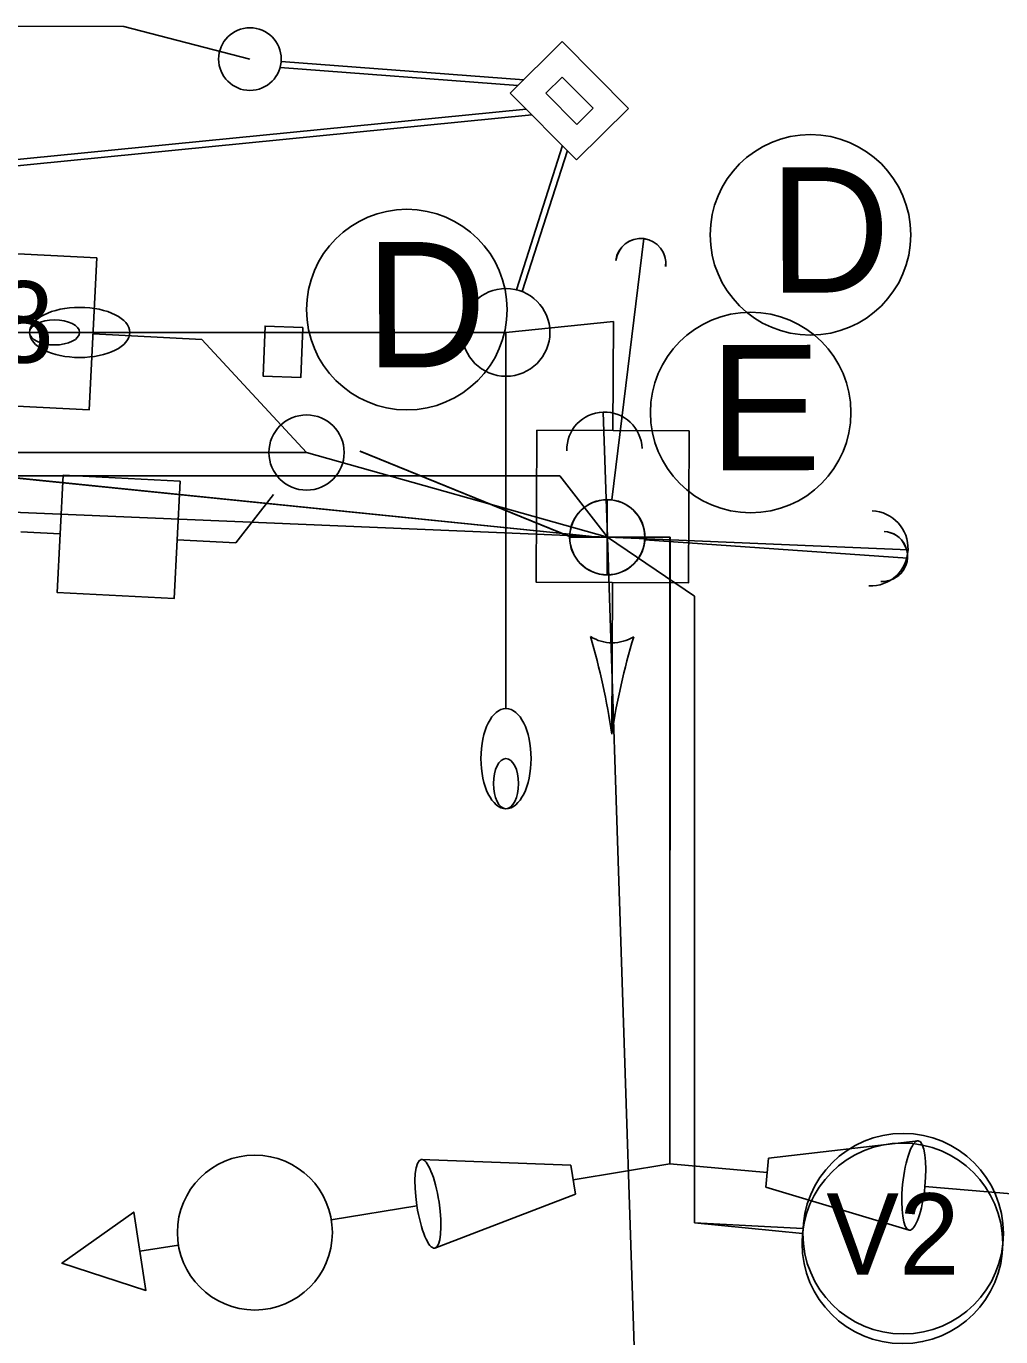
# Model space of a CAD drawing. Extents: x 647787 to 668496, y 640478 to 654412.
# Drawn here: x 659935.9 to 659974.7, y 647454.7 to 647506.9 of the extents above; entities that cross this region are included whole.
import ezdxf

# ---------------------------------------------------------------- set-up
doc = ezdxf.new("R2010")
doc.units = 0
for name, color, linetype in [('T_EXIST SIGNAL HEAD REMOVED PHASE 3', 7, 'Continuous'), ('T_EXIST_PULL BOX', 7, 'Continuous'), ('TEMP_SIGNAL POLES', 7, 'Continuous'), ('TEMP_SIGNAL_HEAD_STAGE 1A', 7, 'Continuous'), ('TEMP_SIGNAL_HEAD_STAGE 2', 7, 'Continuous'), ('TEMP_SIGNAL_HEAD_STAGE 2 SALEM', 7, 'Continuous'), ('TEMP_SIGNAL_HEAD_Stage 3', 7, 'Continuous'), ('TEMP_SIGNAL_POLES_STAGE 1A', 7, 'Continuous'), ('TEMP_SIGNAL_POLES_STAGE 2', 7, 'Continuous'), ('TEMP_SIGNAL_POLES_STAGE 3', 7, 'Continuous'), ('TEMP_SIGNAL_POLES_STAGE 5', 7, 'Continuous'), ('TEXT_TEMP_SIGNAL_POLES_STAGE 2', 7, 'Continuous'), ('TEXT_TEMP_SIGNAL_POLES_STAGE 3', 7, 'Continuous'), ('TEXT_TEMP_SIGNAL_POLES_STAGE 4', 7, 'Continuous'), ('TEXT_TEMP_SIGNAL_POLES_STAGE 5', 7, 'Continuous')]:
    doc.layers.add(name, color=color, linetype=linetype)

msp = doc.modelspace()

# ---------------------------------------------------------------- linework, layer by layer
at = {"layer": 'T_EXIST SIGNAL HEAD REMOVED PHASE 3'}
msp.add_lwpolyline([(659945.729, 647488.252), (659944.226, 647486.323)], dxfattribs=at)
msp.add_lwpolyline([(659945.729, 647488.252), (659944.226, 647486.323)], dxfattribs=at)
at = {"layer": 'T_EXIST_PULL BOX'}
msp.add_lwpolyline([(659946.889, 647494.912), (659946.808, 647492.914), (659945.309, 647492.975), (659945.39, 647494.973)], close=True, dxfattribs=at)
msp.add_lwpolyline([(659946.889, 647494.912), (659946.808, 647492.914), (659945.309, 647492.975), (659945.39, 647494.973)], close=True, dxfattribs=at)
at = {"layer": 'TEMP_SIGNAL POLES'}
for p, q in [((659959.212, 647488.035), (659960.487, 647498.458)), ((659959.212, 647488.035), (659960.487, 647498.458)), ((659959.212, 647488.035), (659960.487, 647498.458)), ((659959.215, 647488.037), (659960.489, 647498.459)), ((659958.313, 647486.584), (659859.629, 647496.632)), ((659958.313, 647486.584), (659859.629, 647496.632)), ((659958.313, 647486.584), (659859.629, 647496.632)), ((659958.316, 647486.586), (659859.631, 647496.634)), ((659957.531, 647486.58), (659949.17, 647489.976)), ((659957.531, 647486.58), (659949.17, 647489.976)), ((659957.531, 647486.58), (659949.17, 647489.976)), ((659957.533, 647486.582), (659949.173, 647489.978)), ((659959.03, 647488.046), (659959.03, 647485.046)), ((659959.03, 647488.046), (659959.03, 647485.046)), ((659959.03, 647488.046), (659959.03, 647485.046)), ((659959.033, 647488.048), (659959.033, 647485.048)), ((659960.53, 647486.546), (659957.53, 647486.546)), ((659960.53, 647486.546), (659957.53, 647486.546)), ((659960.53, 647486.546), (659957.53, 647486.546)), ((659960.533, 647486.548), (659957.533, 647486.548)), ((659959.03, 647486.546), (659961.53, 647486.545)), ((659959.03, 647486.546), (659961.53, 647486.545)), ((659959.03, 647486.546), (659961.53, 647486.545)), ((659959.033, 647486.548), (659961.533, 647486.547)), ((659960.529, 647486.444), (659971.004, 647485.715)), ((659960.527, 647486.442), (659971.001, 647485.713)), ((659960.527, 647486.442), (659971.001, 647485.713)), ((659960.527, 647486.442), (659971.001, 647485.713))]:
    msp.add_line(p, q, dxfattribs=at)
for points in [[(659961.53, 647486.545), (659961.521, 647461.545)], [(659961.53, 647486.545), (659961.521, 647461.545)], [(659961.53, 647486.545), (659961.521, 647461.545)], [(659961.533, 647486.547), (659961.524, 647461.547)]]:
    msp.add_lwpolyline(points, dxfattribs=at)
for centre in [(659959.03, 647486.546), (659959.03, 647486.546), (659959.03, 647486.546), (659959.033, 647486.548)]:
    msp.add_circle(centre, 1.5, dxfattribs=at)
for centre, start, end in [((659960.365, 647497.465), 353.0288, 173.0288), ((659960.365, 647497.465), 353.0288, 173.0288), ((659960.365, 647497.465), 353.0288, 173.0288), ((659960.368, 647497.467), 353.0288, 173.0288), ((659970.004, 647485.783), 266.0193, 86.0193), ((659970.004, 647485.783), 266.0193, 86.0193), ((659970.004, 647485.783), 266.0193, 86.0193), ((659970.006, 647485.784), 266.0193, 86.0193)]:
    msp.add_arc(centre, 1, start, end, dxfattribs=at)
at = {"layer": 'TEMP_SIGNAL_HEAD_STAGE 1A'}
for p, q in [((659957.237, 647506.319), (659955.166, 647504.264)), ((659957.237, 647506.319), (659955.166, 647504.264)), ((659957.237, 647506.319), (659955.166, 647504.264)), ((659959.878, 647503.657), (659957.237, 647506.319)), ((659959.878, 647503.657), (659957.237, 647506.319)), ((659959.878, 647503.657), (659957.237, 647506.319)), ((659955.469, 647504.565), (659945.986, 647505.281)), ((659955.469, 647504.565), (659945.986, 647505.281)), ((659955.469, 647504.565), (659945.986, 647505.281)), ((659955.704, 647504.798), (659946.03, 647505.528)), ((659955.704, 647504.798), (659946.03, 647505.528)), ((659955.704, 647504.798), (659946.03, 647505.528)), ((659957.231, 647504.905), (659956.581, 647504.259)), ((659957.231, 647504.905), (659956.581, 647504.259)), ((659957.231, 647504.905), (659956.581, 647504.259)), ((659958.464, 647503.662), (659957.231, 647504.905)), ((659958.464, 647503.662), (659957.231, 647504.905)), ((659958.464, 647503.662), (659957.231, 647504.905)), ((659957.808, 647501.602), (659955.166, 647504.264)), ((659957.808, 647501.602), (659955.166, 647504.264)), ((659957.808, 647501.602), (659955.166, 647504.264)), ((659957.813, 647503.017), (659956.581, 647504.259)), ((659957.813, 647503.017), (659956.581, 647504.259)), ((659957.813, 647503.017), (659956.581, 647504.259)), ((659866.35, 647494.527), (659956.028, 647503.397)), ((659866.35, 647494.527), (659956.028, 647503.397)), ((659866.35, 647494.527), (659956.028, 647503.397)), ((659866.351, 647494.778), (659955.801, 647503.625)), ((659866.351, 647494.778), (659955.801, 647503.625)), ((659866.351, 647494.778), (659955.801, 647503.625)), ((659959.878, 647503.657), (659957.808, 647501.602)), ((659959.878, 647503.657), (659957.808, 647501.602)), ((659959.878, 647503.657), (659957.808, 647501.602)), ((659958.464, 647503.662), (659957.813, 647503.017)), ((659958.464, 647503.662), (659957.813, 647503.017)), ((659958.464, 647503.662), (659957.813, 647503.017)), ((659955.406, 647496.421), (659957.241, 647502.174)), ((659955.406, 647496.421), (659957.241, 647502.174)), ((659955.406, 647496.421), (659957.241, 647502.174)), ((659955.644, 647496.345), (659957.44, 647501.973)), ((659955.644, 647496.345), (659957.44, 647501.973)), ((659955.644, 647496.345), (659957.44, 647501.973))]:
    msp.add_line(p, q, dxfattribs=at)
at = {"layer": 'TEMP_SIGNAL_HEAD_STAGE 2'}
for p, q in [((659942.871, 647494.439), (659938.529, 647494.659)), ((659942.871, 647494.439), (659947.041, 647489.927)), ((659947.041, 647489.927), (659922.041, 647489.927)), ((659947.041, 647489.927), (659959.035, 647486.545)), ((659962.51, 647484.192), (659959.035, 647486.545)), ((659962.51, 647459.192), (659962.51, 647484.192)), ((659962.51, 647459.192), (659966.834, 647458.971))]:
    msp.add_line(p, q, dxfattribs=at)
msp.add_lwpolyline([(659938.683, 647497.687), (659938.376, 647491.631), (659932.321, 647491.938), (659932.628, 647497.995)], close=True, dxfattribs=at)
msp.add_circle((659970.829, 647458.766), 4, dxfattribs=at)
at = {"layer": 'TEMP_SIGNAL_HEAD_STAGE 2 SALEM'}
for points in [[(659942.004, 647488.78), (659941.766, 647484.106), (659937.092, 647484.344), (659937.33, 647489.018)], [(659942.004, 647488.78), (659941.766, 647484.106), (659937.092, 647484.344), (659937.33, 647489.018)], [(659937.285, 647457.584), (659940.634, 647456.504), (659940.152, 647459.624)], [(659937.285, 647457.584), (659940.634, 647456.504), (659940.152, 647459.624)]]:
    msp.add_lwpolyline(points, close=True, dxfattribs=at)
for points in [[(659945.729, 647488.252), (659944.226, 647486.323)], [(659945.729, 647488.252), (659944.226, 647486.323)], [(659937.211, 647486.681), (659935.653, 647486.761)], [(659937.211, 647486.681), (659935.653, 647486.761)], [(659944.226, 647486.323), (659941.885, 647486.443)], [(659944.226, 647486.323), (659941.885, 647486.443)], [(659965.465, 647461.777), (659971.431, 647462.469)], [(659965.465, 647461.777), (659971.431, 647462.469)], [(659951.611, 647461.725), (659957.583, 647461.493)], [(659951.611, 647461.725), (659957.583, 647461.493)], [(659957.583, 647461.493), (659957.759, 647460.34)], [(659957.583, 647461.493), (659957.759, 647460.34)], [(659961.521, 647461.545), (659957.672, 647460.91)], [(659961.521, 647461.545), (659957.672, 647460.91)], [(659961.521, 647461.545), (659965.408, 647461.203)], [(659961.521, 647461.545), (659965.408, 647461.203)], [(659965.349, 647460.616), (659965.465, 647461.777)], [(659965.349, 647460.616), (659965.465, 647461.777)], [(659957.759, 647460.34), (659952.154, 647458.184)], [(659957.759, 647460.34), (659952.154, 647458.184)], [(659971.075, 647458.905), (659965.349, 647460.616)], [(659971.075, 647458.905), (659965.349, 647460.616)], [(659975.145, 647460.348), (659971.697, 647460.648)], [(659975.145, 647460.348), (659971.697, 647460.648)], [(659948.028, 647459.314), (659951.442, 647459.881)], [(659948.028, 647459.314), (659951.442, 647459.881)], [(659940.152, 647459.624), (659940.634, 647456.504), (659937.285, 647457.584), (659940.152, 647459.624)], [(659940.152, 647459.624), (659940.634, 647456.504), (659937.285, 647457.584), (659940.152, 647459.624)], [(659941.934, 647458.302), (659940.393, 647458.064)], [(659941.934, 647458.302), (659940.393, 647458.064)]]:
    msp.add_lwpolyline(points, dxfattribs=at)
msp.add_circle((659944.981, 647458.808), 3.089, dxfattribs=at)
msp.add_circle((659944.981, 647458.808), 3.089, dxfattribs=at)
for centre, major_axis in [((659971.253, 647460.687), (0.178, 1.782)), ((659971.253, 647460.687), (0.178, 1.782)), ((659951.882, 647459.955), (0.271, -1.771)), ((659951.882, 647459.955), (0.271, -1.771))]:
    msp.add_ellipse(centre, major_axis=major_axis, ratio=0.249111, dxfattribs=at)
at = {"layer": 'TEMP_SIGNAL_HEAD_Stage 3'}
for p, q in [((659932.141, 647488.991), (659957.141, 647488.991)), ((659957.141, 647488.991), (659959.035, 647486.545)), ((659962.51, 647484.192), (659959.035, 647486.545)), ((659962.51, 647459.192), (659962.51, 647484.192)), ((659962.51, 647459.192), (659966.819, 647458.769))]:
    msp.add_line(p, q, dxfattribs=at)
msp.add_circle((659970.8, 647458.378), 4, dxfattribs=at)
at = {"layer": 'TEMP_SIGNAL_POLES_STAGE 1A'}
for p, q in [((659939.759, 647506.915), (659935.412, 647506.933)), ((659939.759, 647506.915), (659944.784, 647505.622)), ((659954.993, 647494.718), (659959.278, 647495.148)), ((659959.278, 647495.148), (659959.26, 647490.801)), ((659892.993, 647494.718), (659954.993, 647494.718)), ((659954.993, 647494.718), (659939.993, 647494.718)), ((659954.993, 647494.718), (659954.993, 647479.718)), ((659959.235, 647484.738), (659959.211, 647478.698))]:
    msp.add_line(p, q, dxfattribs=at)
msp.add_lwpolyline([(659956.228, 647490.814), (659962.292, 647490.789), (659962.268, 647484.726), (659956.203, 647484.751)], close=True, dxfattribs=at)
for centre, radius in [((659944.784, 647505.622), 1.25), ((659954.994, 647494.72), 1.75)]:
    msp.add_circle(centre, radius, dxfattribs=at)
for centre, radius, start, end in [((659959.232, 647483.965), 1.629, 237.9208, 301.6154), ((659930.053, 647474.404), 29.472, 8.3764, 16.1145), ((659988.332, 647474.169), 29.472, 163.4217, 171.1598)]:
    msp.add_arc(centre, radius, start, end, dxfattribs=at)
for centre, major_axis in [((659937.993, 647494.718), (-2, 0)), ((659936.993, 647494.718), (1, 0)), ((659954.993, 647477.718), (0, -2)), ((659954.993, 647476.718), (0, 1))]:
    msp.add_ellipse(centre, major_axis=major_axis, ratio=0.5, dxfattribs=at)
at = {"layer": 'TEMP_SIGNAL_POLES_STAGE 2'}
for q in [(659836.648, 647491.699), (659958.87, 647491.542), (659962.344, 647386.22), (659971.024, 647486.04)]:
    msp.add_line((659959.035, 647486.545), q, dxfattribs=at)
for centre in [(659947.041, 647489.927), (659959.035, 647486.545)]:
    msp.add_circle(centre, 1.5, dxfattribs=at)
for centre, start, end in [((659958.919, 647490.043), 1.8894, 181.8894), ((659969.525, 647486.103), 267.5886, 87.5886)]:
    msp.add_arc(centre, 1.5, start, end, dxfattribs=at)
at = {"layer": 'TEMP_SIGNAL_POLES_STAGE 3'}
for q in [(659836.648, 647491.699), (659958.87, 647491.542), (659962.344, 647386.22), (659971.024, 647486.04)]:
    msp.add_line((659959.035, 647486.545), q, dxfattribs=at)
msp.add_circle((659959.035, 647486.545), 1.5, dxfattribs=at)
for centre, start, end in [((659958.919, 647490.043), 1.8894, 181.8894), ((659969.525, 647486.103), 267.5886, 87.5886)]:
    msp.add_arc(centre, 1.5, start, end, dxfattribs=at)
at = {"layer": 'TEMP_SIGNAL_POLES_STAGE 5'}
for p, q in [((659892.993, 647494.718), (659954.993, 647494.718)), ((659892.993, 647494.718), (659954.993, 647494.718)), ((659954.993, 647494.718), (659939.993, 647494.718)), ((659954.993, 647494.718), (659939.993, 647494.718)), ((659954.993, 647494.718), (659954.993, 647479.718)), ((659954.993, 647494.718), (659954.993, 647479.718))]:
    msp.add_line(p, q, dxfattribs=at)
for centre, radius in [((659944.784, 647505.622), 1.25), ((659944.784, 647505.622), 1.25), ((659954.994, 647494.72), 1.75), ((659954.994, 647494.72), 1.75)]:
    msp.add_circle(centre, radius, dxfattribs=at)
for centre, major_axis in [((659937.993, 647494.718), (-2, 0)), ((659937.993, 647494.718), (-2, 0)), ((659936.993, 647494.718), (1, 0)), ((659936.993, 647494.718), (1, 0)), ((659954.993, 647477.718), (0, -2)), ((659954.993, 647477.718), (0, -2)), ((659954.993, 647476.718), (0, 1)), ((659954.993, 647476.718), (0, 1))]:
    msp.add_ellipse(centre, major_axis=major_axis, ratio=0.5, dxfattribs=at)
at = {"layer": 'TEXT_TEMP_SIGNAL_POLES_STAGE 2'}
for centre in [(659951.04, 647495.628), (659964.749, 647491.522)]:
    msp.add_circle(centre, 4, dxfattribs=at)
at = {"layer": 'TEXT_TEMP_SIGNAL_POLES_STAGE 3'}
msp.add_circle((659964.749, 647491.522), 4, dxfattribs=at)
at = {"layer": 'TEXT_TEMP_SIGNAL_POLES_STAGE 4'}
msp.add_circle((659967.134, 647498.609), 4, dxfattribs=at)
at = {"layer": 'TEXT_TEMP_SIGNAL_POLES_STAGE 5'}
msp.add_circle((659967.134, 647498.609), 4, dxfattribs=at)

# ---------------------------------------------------------------- texts
at = {"layer": 'TEXT_TEMP_SIGNAL_POLES_STAGE 2'}
for s, p in [('D', (659949.392, 647493.321)), ('E', (659963.101, 647489.215))]:
    msp.add_text(s, height=5, rotation=0.1096, dxfattribs=at).set_placement(p)
for s, p in [('18', (659932.133, 647493.511)), ('V2', (659967.766, 647457.123))]:
    msp.add_text(s, height=3.25, dxfattribs=at).set_placement(p)
at = {"layer": 'TEXT_TEMP_SIGNAL_POLES_STAGE 3'}
msp.add_text('E', height=5, rotation=0.1096, dxfattribs=at).set_placement((659963.101, 647489.215))
msp.add_text('V2', height=3.25, dxfattribs=at).set_placement((659967.766, 647457.123))
at = {"layer": 'TEXT_TEMP_SIGNAL_POLES_STAGE 4'}
msp.add_text('D', height=5, rotation=0.1096, dxfattribs=at).set_placement((659965.486, 647496.303))
at = {"layer": 'TEXT_TEMP_SIGNAL_POLES_STAGE 5'}
msp.add_text('D', height=5, rotation=0.1096, dxfattribs=at).set_placement((659965.486, 647496.303))

doc.saveas('drawing.dxf')
